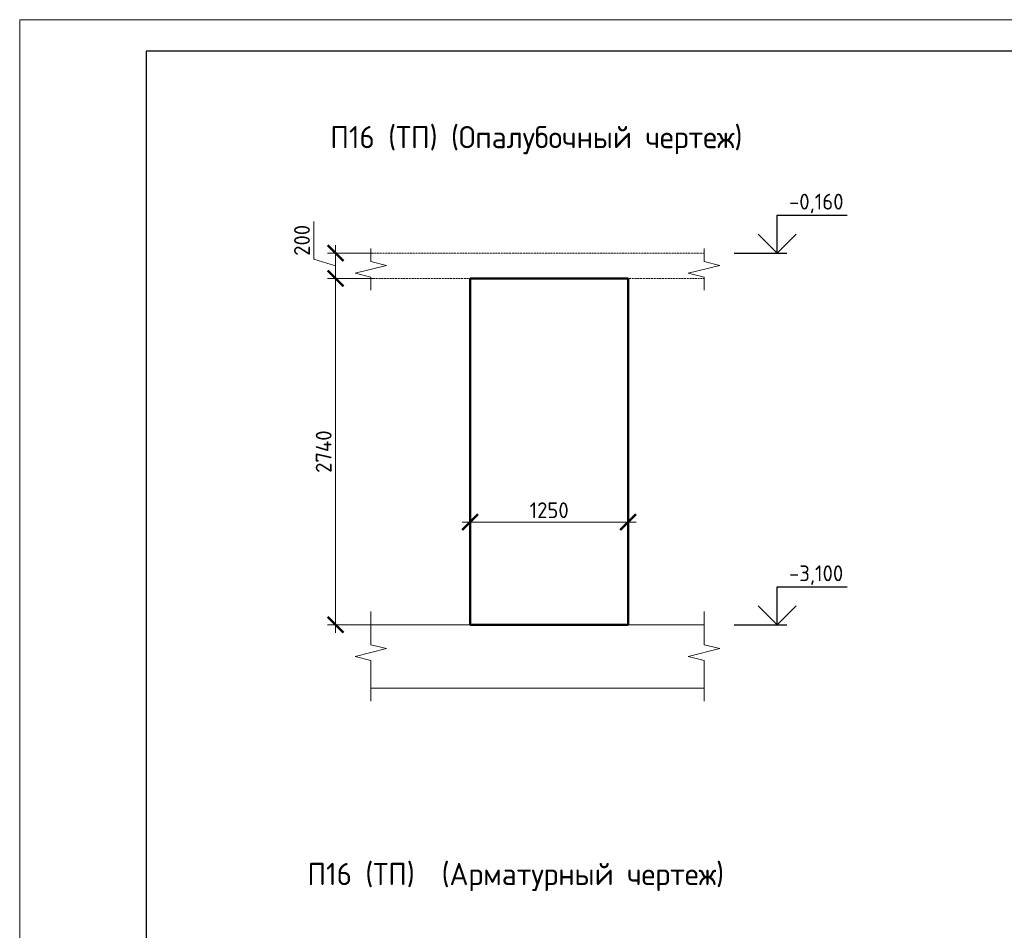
# Model space of a CAD drawing. Header units: millimetres. Extents: x 376598 to 1249954, y -318491 to -22134.
# Tile 383 of 444: x 1207954 to 1223531, y -302386 to -287979. Entities that reach past the tile are written whole.
import ezdxf

# ---------------------------------------------------------------- set-up
doc = ezdxf.new("R2010")
doc.units = ezdxf.units.MM
doc.linetypes.add('01 Штриховая _4 мм_', pattern=[6, 3.5, -2.5])
for name, color, linetype, lineweight in [('AF_Perekritie', 90, 'Continuous', 18), ('AF_Stena', 90, 'Continuous', 18), ('KR_Fundament', 253, 'Continuous', 18), ('РАЗМЕРЫ', 1, 'Continuous', 9), ('ТОНКИЕ', 7, 'Continuous', 9)]:
    doc.layers.add(name, color=color, linetype=linetype, lineweight=lineweight)
doc.layers.add('ТОЛСТЫЕ_ОСНОВНЫЕ', color=6, linetype='Continuous')
doc.styles.add('GOST-2.304_Type-B', font='GOST_Common.ttf')
doc.dimstyles.new('мой 25', dxfattribs={"dimscale": 100, "dimtxt": 2.5, "dimasz": 2.5, "dimexe": 1.25, "dimexo": 0.625, "dimtad": 1, "dimdec": 0, "dimlfac": 0.5, "dimtxsty": 'GOST-2.304_Type-B', "dimblk": 'ARCHTICK', "dimcen": 2.5, "dimdle": 1.25, "dimaunit": 1, "dimadec": 1, "dimazin": 2, "dimtfac": 1, "dimtdec": 0, "dimtmove": 1, "dimatfit": 3, "dimfxl": 6, "dimfxlon": 1, "dimtfill": 1, "dimlwd": -1, "dimlwe": -1, "dimarcsym": 0})

# ---------------------------------------------------------------- blocks, each defined once
blk = doc.blocks.new('_ArchTick')
at = {"color": 0, "linetype": 'ByBlock', "const_width": 0.15}
blk.add_lwpolyline([(-0.5, -0.5), (0.5, 0.5)], dxfattribs=at)
blk = doc.blocks.new('*D3550')
at = {"layer": 'DEFPOINTS', "color": 0, "lineweight": 0, "transparency": 16777216}
for p in [(1215080, -294130), (1217580, -294130), (1217580, -295928)]:
    blk.add_point(p, dxfattribs=at)
at = {"layer": 'РАЗМЕРЫ', "color": 0, "linetype": 'Continuous', "transparency": 16777216}
for p, q in [((1215080, -295328), (1215080, -296053)), ((1217580, -295328), (1217580, -296053)), ((1214955, -295928), (1217705, -295928))]:
    blk.add_line(p, q, dxfattribs=at)
at = {"layer": 'РАЗМЕРЫ', "color": 0, "transparency": 16777216, "xscale": 250, "yscale": 250, "zscale": 250, "rotation": 180}
blk.add_blockref('_ArchTick', (1215080, -295928), dxfattribs=at)
at = {"layer": 'РАЗМЕРЫ', "color": 0, "transparency": 16777216, "xscale": 250, "yscale": 250, "zscale": 250}
blk.add_blockref('_ArchTick', (1217580, -295928), dxfattribs=at)
at = {"layer": 'РАЗМЕРЫ', "color": 0, "lineweight": 0, "transparency": 16777216, "insert": (1216330, -295740), "char_height": 250, "attachment_point": 5, "style": 'GOST-2.304_Type-B', "bg_fill": 3, "box_fill_scale": 1.1, "bg_fill_color": 256, "bg_fill_true_color": 13158600, "bg_fill_transparency": 0}
blk.add_mtext('1250', dxfattribs=at)
blk = doc.blocks.new('*D3557')
at = {"layer": 'DEFPOINTS', "color": 0, "lineweight": 0, "transparency": 16777216}
for p in [(1213870, -291673), (1212951, -292073), (1213870, -292073)]:
    blk.add_point(p, dxfattribs=at)
at = {"layer": 'РАЗМЕРЫ', "color": 0, "linetype": 'Continuous', "transparency": 16777216}
for p, q in [((1212607, -291770), (1212607, -291170)), ((1212951, -291548), (1212951, -292198)), ((1213551, -291673), (1212826, -291673)), ((1212951, -291873), (1212607, -291770)), ((1213551, -292073), (1212826, -292073))]:
    blk.add_line(p, q, dxfattribs=at)
at = {"layer": 'РАЗМЕРЫ', "color": 0, "transparency": 16777216, "xscale": 250, "yscale": 250, "zscale": 250}
for p, rotation in [((1212951, -291673), 90), ((1212951, -292073), 270)]:
    blk.add_blockref('_ArchTick', p, dxfattribs=dict(at, rotation=rotation))
at = {"layer": 'РАЗМЕРЫ', "color": 0, "lineweight": 0, "transparency": 16777216, "insert": (1212420, -291470), "char_height": 250, "attachment_point": 5, "rotation": 90, "style": 'GOST-2.304_Type-B', "bg_fill": 3, "box_fill_scale": 1.1, "bg_fill_color": 256, "bg_fill_true_color": 13158600, "bg_fill_transparency": 0}
blk.add_mtext('200', dxfattribs=at)
blk = doc.blocks.new('*D3558')
at = {"layer": 'DEFPOINTS', "color": 0, "lineweight": 0, "transparency": 16777216}
for p in [(1213870, -292073), (1212951, -297553), (1214429, -297553)]:
    blk.add_point(p, dxfattribs=at)
at = {"layer": 'РАЗМЕРЫ', "color": 0, "linetype": 'Continuous', "transparency": 16777216}
for p, q in [((1212951, -291948), (1212951, -297678)), ((1213551, -292073), (1212826, -292073)), ((1213551, -297553), (1212826, -297553))]:
    blk.add_line(p, q, dxfattribs=at)
at = {"layer": 'РАЗМЕРЫ', "color": 0, "transparency": 16777216, "xscale": 250, "yscale": 250, "zscale": 250}
for p, rotation in [((1212951, -292073), 90), ((1212951, -297553), 270)]:
    blk.add_blockref('_ArchTick', p, dxfattribs=dict(at, rotation=rotation))
at = {"layer": 'РАЗМЕРЫ', "color": 0, "lineweight": 0, "transparency": 16777216, "insert": (1212763, -294813), "char_height": 250, "attachment_point": 5, "rotation": 90, "style": 'GOST-2.304_Type-B', "bg_fill": 3, "box_fill_scale": 1.1, "bg_fill_color": 256, "bg_fill_true_color": 13158600, "bg_fill_transparency": 0}
blk.add_mtext('2740', dxfattribs=at)
blk = doc.blocks.new('*U56')
at = {"layer": 'ТОЛСТЫЕ_ОСНОВНЫЕ', "color": 6}
blk.add_lwpolyline([(20, 5), (415, 5), (415, 292), (20, 292)], close=True, dxfattribs=at)
at = {"layer": 'ТОНКИЕ'}
blk.add_lwpolyline([(0, 0), (420, 0), (420, 297), (0, 297)], close=True, dxfattribs=at)

msp = doc.modelspace()

# ---------------------------------------------------------------- linework, layer by layer
for points in [[(1219939.3, -291073), (1221044.6, -291073)], [(1219939.3, -291673), (1219939.3, -291073)], [(1220239.3, -291373), (1219939.3, -291673), (1219639.3, -291373)], [(1219254.7, -291673), (1220089.3, -291673)], [(1219939.3, -296953), (1221044.6, -296953)], [(1219939.3, -297553), (1219939.3, -296953)], [(1220239.3, -297253), (1219939.3, -297553), (1219639.3, -297253)], [(1219254.7, -297553), (1220089.3, -297553)]]:
    msp.add_lwpolyline(points)
at = {"layer": 'AF_Perekritie', "linetype": '01 Штриховая _4 мм_', "lineweight": 9}
for p, q in [((1218700.3, -291673), (1213509.4, -291673)), ((1218700.4, -291673), (1218781.7, -291673)), ((1213509.4, -292073), (1218700.3, -292073)), ((1218781.7, -292073), (1218700.4, -292073))]:
    msp.add_line(p, q, dxfattribs=at)
at = {"layer": 'AF_Stena', "lineweight": 50}
for p, q in [((1217580.2, -292073), (1215080.2, -292073)), ((1215080.2, -292073), (1215080.2, -297553)), ((1217580.2, -297553), (1217580.2, -292073)), ((1215080.2, -297553), (1217580.2, -297553))]:
    msp.add_line(p, q, dxfattribs=at)
at = {"layer": 'AF_Stena', "lineweight": 20}
for points in [[(1213509.4, -291748), (1213509.4, -291598)], [(1218781.7, -291748), (1218781.7, -291598)], [(1213509.4, -291748), (1213509.4, -291803)], [(1218781.7, -291748), (1218781.7, -291803)], [(1213759.4, -291865.5), (1213259.4, -291990.5)], [(1213509.4, -291803), (1213759.4, -291865.5)], [(1219031.7, -291865.5), (1218531.7, -291990.5)], [(1218781.7, -291803), (1219031.7, -291865.5)], [(1213259.4, -291990.5), (1213509.4, -292053)], [(1213509.4, -292053), (1213509.4, -292108)], [(1218531.7, -291990.5), (1218781.7, -292053)], [(1218781.7, -292053), (1218781.7, -292108)], [(1213509.4, -292108), (1213509.4, -292258)], [(1218781.7, -292108), (1218781.7, -292258)], [(1213509.4, -297812.7), (1213509.4, -297340.8)], [(1218781.7, -297812.7), (1218781.7, -297340.8)], [(1213509.4, -297812.7), (1213509.4, -297867.7)], [(1218781.7, -297812.7), (1218781.7, -297867.7)], [(1213759.4, -297930.2), (1213259.4, -298055.2)], [(1213509.4, -297867.7), (1213759.4, -297930.2)], [(1219031.7, -297930.2), (1218531.7, -298055.2)], [(1218781.7, -297867.7), (1219031.7, -297930.2)], [(1213259.4, -298055.2), (1213509.4, -298117.7)], [(1213509.4, -298117.7), (1213509.4, -298172.7)], [(1218531.7, -298055.2), (1218781.7, -298117.7)], [(1218781.7, -298117.7), (1218781.7, -298172.7)], [(1213509.4, -298172.7), (1213509.4, -298758.3)], [(1218781.7, -298172.7), (1218781.7, -298758.3)]]:
    msp.add_lwpolyline(points, dxfattribs=at)
at = {"layer": 'KR_Fundament', "lineweight": 9}
for p, q in [((1218781.7, -297553), (1213509.4, -297553)), ((1213509.4, -298553), (1218781.7, -298553))]:
    msp.add_line(p, q, dxfattribs=at)

# ---------------------------------------------------------------- texts
at = {"style": 'GOST-2.304_Type-B'}
for s, p in [('-0,160', (1220125.2, -290983)), ('-3,100', (1220125.2, -296863))]:
    msp.add_text(s, height=250, dxfattribs=at).set_placement(p)
at = {"layer": 'РАЗМЕРЫ', "char_height": 350, "attachment_point": 5, "style": 'GOST-2.304_Type-B'}
for s, width, insert in [('П16 (ТП) (Опалубочный чертеж)', 9816.088, (1216127.1, -289884.6)), ('П16 (ТП)  (Арматурный чертеж)', 10326.693, (1215801.4, -301543.5))]:
    msp.add_mtext_dynamic_manual_height_columns(s, width=width, gutter_width=625, heights=[0], dxfattribs=dict(at, insert=insert))

# ---------------------------------------------------------------- next in the draw order: dimensions: what is measured, and where the dimension line sits
at = {"layer": 'РАЗМЕРЫ', "lineweight": 0}
dim = msp.add_linear_dim(base=(1212950.9, -292073), p1=(1213869.9, -291673), p2=(1213869.9, -292073), angle=90, dimstyle='мой 25', dxfattribs=at)
dim.commit()
dim.dimension.update_dxf_attribs({"geometry": '*D3557', "text_midpoint": (1212419.7, -291707.4)})
dim = msp.add_linear_dim(base=(1217580.2, -295927.8), p1=(1215080.2, -294129.7), p2=(1217580.2, -294129.7), dimstyle='мой 25', dxfattribs=at)
dim.commit()
dim.dimension.update_dxf_attribs({"geometry": '*D3550', "text_midpoint": (1216330.2, -295740.3)})

# ---------------------------------------------------------------- next in the draw order: dimensions: what is measured, and where the dimension line sits
dim = msp.add_linear_dim(base=(1212950.9, -297553), p1=(1213869.9, -292073), p2=(1214428.6, -297553), angle=90, dimstyle='мой 25', dxfattribs=at)
dim.commit()
dim.dimension.update_dxf_attribs({"geometry": '*D3558', "text_midpoint": (1212763.4, -294813)})

# ---------------------------------------------------------------- next in the draw order: block references
at = {"xscale": 100, "yscale": 100, "zscale": 100}
msp.add_blockref('*U56', (1207953.9, -317678.9), dxfattribs=at)

doc.saveas('drawing.dxf')
